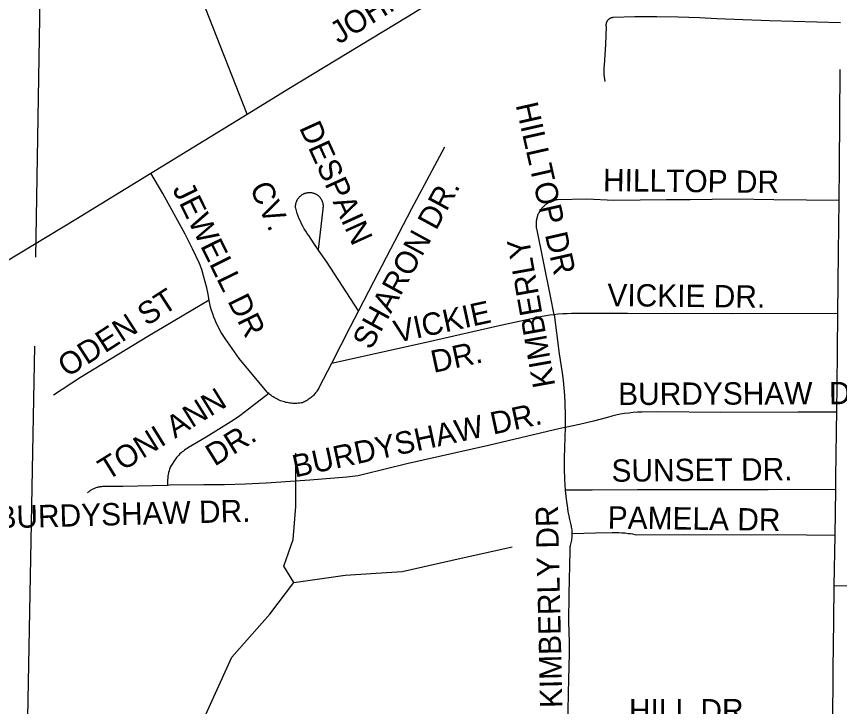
# Model space of a CAD drawing. Extents: x 1670563 to 1761545, y 515755 to 578944.
# Drawn here: x 1709691 to 1712453, y 555467 to 557782 of the extents above; entities that cross this region are included whole.
import ezdxf

# ---------------------------------------------------------------- set-up
doc = ezdxf.new("R2010")
doc.units = 0
for name, color, linetype in [('5_sectionlines', 7, 'Continuous'), ('SHP_LINE', 7, 'Continuous'), ('STREETCL', 7, 'Continuous'), ('STRNAMES', 7, 'Continuous')]:
    doc.layers.add(name, color=color, linetype=linetype)

msp = doc.modelspace()

# ---------------------------------------------------------------- linework, layer by layer
at = {"layer": '5_sectionlines'}
for points in [[(1709850.1, 565251.4), (1709805, 559985.3), (1709754.4, 556975)], [(1709751.6, 556676.8), (1709714.7, 554717.5), (1709673.8, 553019.6)]]:
    msp.add_lwpolyline(points, dxfattribs=at)
at = {"layer": 'SHP_LINE'}
for points in [[(1710622, 555883), (1710588, 555938), (1710619, 556028), (1710628, 556138), (1710628, 556178), (1710628, 556317)], [(1710622, 555883), (1710794, 555908), (1710985, 555920), (1711149, 555957), (1711355, 556003)], [(1708305, 554121), (1708360, 554204), (1708548, 554231), (1708875, 554244), (1709102, 554259), (1709133, 554699), (1709197, 554760), (1709401, 554779), (1709684, 554797), (1709881, 554868), (1710023, 554933), (1710112, 555010), (1710232, 555234), (1710414, 555633), (1710541, 555777), (1710622, 555883)]]:
    msp.add_lwpolyline(points, dxfattribs=at)
at = {"layer": 'STREETCL'}
for points in [[(1710465.6, 557454.8), (1710605.3, 557540.3), (1711001.7, 557781.3), (1711423.9, 558041.2), (1711655, 558181.5), (1712126.3, 558469.4), (1712308.9, 558580.2)], [(1710465.6, 557454.8), (1710312.7, 557842.8), (1710250.9, 558015.1)], [(1712456.1, 557761.2), (1712217.8, 557767.4), (1712041.7, 557774.9), (1711983.1, 557777.8), (1711911.4, 557780.5), (1711839.8, 557781.6), (1711766.4, 557780.9), (1711693.1, 557778.7), (1711692.2, 557778.6), (1711691.4, 557778.5), (1711690.5, 557778.4), (1711689.6, 557778.2), (1711688.8, 557778), (1711687.9, 557777.8), (1711687.1, 557777.6), (1711686.3, 557777.3), (1711685.5, 557777), (1711684.6, 557776.6), (1711683.8, 557776.3), (1711683.1, 557775.9), (1711682.3, 557775.5), (1711681.5, 557775), (1711680.8, 557774.6), (1711680.1, 557774.1), (1711679.4, 557773.6), (1711678.7, 557773), (1711678, 557772.4), (1711677.4, 557771.9), (1711676.7, 557771.2), (1711676.1, 557770.6), (1711675.5, 557770), (1711675, 557769.3), (1711674.4, 557768.6), (1711673.9, 557767.9), (1711673.4, 557767.2), (1711673, 557766.4), (1711672.5, 557765.7), (1711672.1, 557764.9), (1711671.7, 557764.1), (1711671.4, 557763.3), (1711671, 557762.5), (1711670.7, 557761.7), (1711670.5, 557760.9), (1711670.2, 557760), (1711670, 557759.2), (1711669.8, 557758.3), (1711669.6, 557757.5), (1711669.5, 557756.6), (1711669.4, 557755.7), (1711669.3, 557754.9), (1711669.3, 557754), (1711669.3, 557753.1), (1711669.3, 557752.2), (1711669.4, 557751.4), (1711669.4, 557750.5), (1711669.6, 557749.6), (1711669.7, 557748.8), (1711667.8, 557687.9), (1711663.1, 557619.6), (1711662.6, 557611.7), (1711662.3, 557603.8), (1711662.3, 557595.8), (1711662.6, 557587.9), (1711663.1, 557580), (1711663.9, 557572.2), (1711665, 557564.3)], [(1712451.6, 557165), (1712452.6, 557279.4), (1712455, 557604.6)], [(1710142, 557256.6), (1710465.6, 557454.8)], [(1711127.2, 557343.7), (1711016.7, 557136.6), (1710889.3, 556891.8), (1710838.8, 556795.1)], [(1708578.2, 556302.5), (1708991, 556554.4), (1709509.8, 556872.7), (1709889.6, 557102.1), (1710142, 557256.6)], [(1710337.5, 556829.6), (1710333.8, 556850.6), (1710329.4, 556871.5), (1710324.4, 556892.3), (1710318.8, 556912.8), (1710312.5, 556933.2), (1710305.6, 556953.4), (1710282.2, 557003), (1710257.5, 557051.9), (1710182.6, 557188.5), (1710142, 557256.6)], [(1710707, 556994.8), (1710689.8, 557019.7), (1710672.3, 557047.1), (1710666.8, 557054.7), (1710661.6, 557062.5), (1710656.7, 557070.5), (1710652.1, 557078.6), (1710647.8, 557086.9), (1710643.7, 557095.3), (1710640, 557103.9), (1710636.5, 557112.6), (1710633.4, 557121.4), (1710630.5, 557130.4), (1710628, 557139.4), (1710627.9, 557141), (1710627.8, 557142.6), (1710627.7, 557144.2), (1710627.7, 557145.8), (1710627.8, 557147.5), (1710627.9, 557149.1), (1710628.1, 557150.7), (1710628.3, 557152.3), (1710628.6, 557153.9), (1710629, 557155.5), (1710629.3, 557157.1), (1710629.8, 557158.6), (1710630.3, 557160.2), (1710630.9, 557161.7), (1710631.5, 557163.2), (1710632.1, 557164.7), (1710632.8, 557166.1), (1710633.6, 557167.6), (1710634.4, 557169), (1710635.3, 557170.3), (1710636.2, 557171.7), (1710637.1, 557173), (1710638.1, 557174.3), (1710639.1, 557175.5), (1710640.2, 557176.7), (1710641.3, 557177.9), (1710642.5, 557179.1), (1710643.7, 557180.1), (1710644.9, 557181.2), (1710646.2, 557182.2), (1710647.5, 557183.2), (1710648.8, 557184.1), (1710650.2, 557185), (1710651.6, 557185.8), (1710653, 557186.6), (1710654.5, 557187.3), (1710656, 557188), (1710657.5, 557188.6), (1710659, 557189.2), (1710660.5, 557189.7), (1710662.1, 557190.1), (1710663.6, 557190.6), (1710665.2, 557190.9), (1710666.8, 557191.2), (1710668.4, 557191.5), (1710670, 557191.7), (1710671.6, 557191.8), (1710673.3, 557191.9), (1710674.9, 557191.9), (1710676.5, 557191.9), (1710678.1, 557191.8), (1710679.7, 557191.7), (1710681.3, 557191.5), (1710682.9, 557191.2), (1710684.5, 557190.9), (1710686, 557190.5), (1710687.6, 557190), (1710689.1, 557189.5), (1710690.6, 557189), (1710692, 557188.4), (1710693.5, 557187.7), (1710694.9, 557187), (1710696.3, 557186.3), (1710697.7, 557185.5), (1710699, 557184.6), (1710700.3, 557183.8), (1710701.6, 557182.8), (1710702.9, 557181.8), (1710704.1, 557180.8), (1710705.2, 557179.8), (1710706.4, 557178.7), (1710707.5, 557177.5), (1710708.6, 557176.3), (1710709.6, 557175.1), (1710710.6, 557173.9), (1710711.5, 557172.6), (1710712.4, 557171.3), (1710713.2, 557169.9), (1710714, 557168.6), (1710714.8, 557167.2), (1710715.5, 557165.7), (1710716.1, 557164.3), (1710716.7, 557162.8), (1710717.3, 557161.3), (1710717.8, 557159.8), (1710718.2, 557158.3), (1710718.6, 557156.8), (1710719, 557155.2), (1710719.2, 557153.7), (1710719.5, 557152.1), (1710719.7, 557150.5), (1710719.8, 557148.9), (1710719.8, 557147.4), (1710719.9, 557145.8), (1710719.8, 557144.2), (1710719.7, 557142.6), (1710719.6, 557141), (1710719.4, 557139.4), (1710719.1, 557137.9), (1710718.8, 557136.3), (1710703.2, 557000.4)], [(1710703.2, 557000.4), (1710689.8, 557019.7), (1710672.3, 557047.1), (1710666.8, 557054.7), (1710661.6, 557062.5), (1710656.7, 557070.5), (1710652.1, 557078.6), (1710647.8, 557086.9), (1710643.7, 557095.3), (1710640, 557103.9), (1710636.5, 557112.6), (1710633.4, 557121.4), (1710630.5, 557130.4), (1710628, 557139.4), (1710627.9, 557141), (1710627.8, 557142.6), (1710627.7, 557144.2), (1710627.7, 557145.8), (1710627.8, 557147.5), (1710627.9, 557149.1), (1710628.1, 557150.7), (1710628.3, 557152.3), (1710628.6, 557153.9), (1710629, 557155.5), (1710629.3, 557157.1), (1710629.8, 557158.6), (1710630.3, 557160.2), (1710630.9, 557161.7), (1710631.5, 557163.2), (1710632.1, 557164.7), (1710632.8, 557166.1), (1710633.6, 557167.6), (1710634.4, 557169), (1710635.3, 557170.3), (1710636.2, 557171.7), (1710637.1, 557173), (1710638.1, 557174.3), (1710639.1, 557175.5), (1710640.2, 557176.7), (1710641.3, 557177.9), (1710642.5, 557179.1), (1710643.7, 557180.1), (1710644.9, 557181.2), (1710646.2, 557182.2), (1710647.5, 557183.2), (1710648.8, 557184.1), (1710650.2, 557185), (1710651.6, 557185.8), (1710653, 557186.6), (1710654.5, 557187.3), (1710656, 557188), (1710657.5, 557188.6), (1710659, 557189.2), (1710660.5, 557189.7), (1710662.1, 557190.1), (1710663.6, 557190.6), (1710665.2, 557190.9), (1710666.8, 557191.2), (1710668.4, 557191.5), (1710670, 557191.7), (1710671.6, 557191.8), (1710673.3, 557191.9), (1710674.9, 557191.9), (1710676.5, 557191.9), (1710678.1, 557191.8), (1710679.7, 557191.7), (1710681.3, 557191.5), (1710682.9, 557191.2), (1710684.5, 557190.9), (1710686, 557190.5), (1710687.6, 557190), (1710689.1, 557189.5), (1710690.6, 557189), (1710692, 557188.4), (1710693.5, 557187.7), (1710694.9, 557187), (1710696.3, 557186.3), (1710697.7, 557185.5), (1710699, 557184.6), (1710700.3, 557183.8), (1710701.6, 557182.8), (1710702.9, 557181.8), (1710704.1, 557180.8), (1710705.2, 557179.8), (1710706.4, 557178.7), (1710707.5, 557177.5), (1710708.6, 557176.3), (1710709.6, 557175.1), (1710710.6, 557173.9), (1710711.5, 557172.6), (1710712.4, 557171.3), (1710713.2, 557169.9), (1710714, 557168.6), (1710714.8, 557167.2), (1710715.5, 557165.7), (1710716.1, 557164.3), (1710716.7, 557162.8), (1710717.3, 557161.3), (1710717.8, 557159.8), (1710718.2, 557158.3), (1710718.6, 557156.8), (1710719, 557155.2), (1710719.2, 557153.7), (1710719.5, 557152.1), (1710719.7, 557150.5), (1710719.8, 557148.9), (1710719.8, 557147.4), (1710719.9, 557145.8), (1710719.8, 557144.2), (1710719.7, 557142.6), (1710719.6, 557141), (1710719.4, 557139.4), (1710719.1, 557137.9), (1710718.8, 557136.3), (1710703.2, 557000.4)], [(1712451.6, 557165), (1712232.4, 557167.6), (1712100.1, 557169.1), (1711951.4, 557167.6), (1711872.2, 557166.9), (1711696, 557165.4), (1711605.1, 557169), (1711508.1, 557167.5), (1711505.3, 557167.1), (1711502.5, 557166.7), (1711499.7, 557166.2), (1711497, 557165.5), (1711494.2, 557164.8), (1711491.5, 557164), (1711488.9, 557163.1), (1711486.2, 557162.1), (1711483.6, 557161), (1711481.1, 557159.8), (1711478.6, 557158.5), (1711476.1, 557157.2), (1711473.7, 557155.7), (1711471.3, 557154.2), (1711469, 557152.6), (1711466.7, 557150.9), (1711464.5, 557149.2), (1711462.4, 557147.3), (1711460.3, 557145.4), (1711458.3, 557143.5), (1711456.3, 557141.4), (1711454.5, 557139.3), (1711452.7, 557137.1), (1711450.9, 557134.9)], [(1712447.8, 556785.6), (1712450.1, 556991), (1712451.6, 557165)], [(1711450.9, 557134.9), (1711449.3, 557132.6), (1711447.7, 557130.3), (1711446.3, 557127.9), (1711444.9, 557125.4), (1711443.5, 557122.9), (1711442.3, 557120.4), (1711441.2, 557117.8), (1711440.1, 557115.2), (1711439.2, 557112.6), (1711438.3, 557109.9), (1711437.5, 557107.2), (1711436.8, 557104.4), (1711436.2, 557101.7), (1711435.7, 557098.9), (1711435.3, 557096.1), (1711435, 557093.3), (1711434.8, 557090.5), (1711434.7, 557087.7), (1711434.7, 557084.9), (1711434.8, 557082.1), (1711435, 557079.2), (1711435.2, 557076.4), (1711435.6, 557073.7), (1711436.1, 557070.9), (1711481.8, 556844.4), (1711494.6, 556781.9)], [(1710838.8, 556795.1), (1710731.2, 556959.9), (1710707, 556994.8)], [(1710337.3, 556830.6), (1710131.6, 556708.2), (1709906.1, 556570.6), (1709815, 556512.4)], [(1710537.4, 556517.5), (1710535, 556519.7), (1710532.6, 556522), (1710438.1, 556634.8), (1710390.8, 556702.4), (1710384.4, 556712), (1710378.4, 556721.9), (1710372.6, 556731.9), (1710367.3, 556742.2), (1710362.2, 556752.6), (1710357.6, 556763.2), (1710353.3, 556774), (1710349.4, 556784.9), (1710345.8, 556795.9), (1710342.6, 556807.1), (1710339.9, 556818.3), (1710337.5, 556829.6)], [(1710838.8, 556795.1), (1710810.8, 556741.4), (1710747.9, 556618.6)], [(1711494.6, 556781.9), (1711481.3, 556780.1), (1711468.1, 556777.9), (1711455, 556775.4), (1711311.1, 556744.1), (1711056.1, 556686.6), (1710747.9, 556618.6)], [(1712447.8, 556785.6), (1712090, 556784.8), (1711741.9, 556785.5), (1711553.9, 556785.5), (1711539, 556785.3), (1711524.2, 556784.6), (1711509.3, 556783.5), (1711494.6, 556781.9)], [(1711495.2, 556782), (1711512.2, 556650.7), (1711521.8, 556586.9), (1711525.2, 556561.5), (1711528, 556536.1), (1711530, 556510.5), (1711531.3, 556484.9), (1711532.4, 556444.1), (1711532.4, 556403.2)], [(1712440.6, 556195.9), (1712441.2, 556235.8), (1712445, 556539.4), (1712447.8, 556785.6)], [(1710747.9, 556618.6), (1710707, 556538.7), (1710705.3, 556535.4), (1710703.5, 556532.1), (1710701.5, 556528.9), (1710699.5, 556525.8), (1710697.3, 556522.7), (1710695, 556519.8), (1710692.7, 556516.9), (1710690.2, 556514.1), (1710687.6, 556511.3), (1710685, 556508.7), (1710682.2, 556506.2), (1710679.4, 556503.7), (1710676.5, 556501.4), (1710673.5, 556499.1), (1710670.4, 556497), (1710667.3, 556495), (1710664.1, 556493), (1710660.8, 556491.2), (1710657.5, 556489.5), (1710654.1, 556488), (1710650.6, 556486.5), (1710646, 556485.7), (1710641.4, 556485.1), (1710636.7, 556484.6), (1710632.1, 556484.4), (1710627.4, 556484.2), (1710622.7, 556484.3), (1710618.1, 556484.4), (1710613.4, 556484.8), (1710608.8, 556485.3), (1710604.2, 556486), (1710599.6, 556486.8), (1710595, 556487.8), (1710590.5, 556489), (1710586, 556490.3), (1710581.6, 556491.8), (1710577.2, 556493.4), (1710572.8, 556495.2), (1710568.6, 556497.1), (1710564.4, 556499.2), (1710560.3, 556501.4), (1710556.3, 556503.7), (1710552.3, 556506.2), (1710548.4, 556508.8), (1710544.7, 556511.6), (1710541, 556514.5), (1710537.4, 556517.5)], [(1710537.4, 556517.5), (1710470.1, 556464.8), (1710455.6, 556453.7), (1710440.7, 556443), (1710425.5, 556432.8), (1710410, 556422.9), (1710327.9, 556371.2), (1710268.2, 556336), (1710263.8, 556333.3), (1710259.5, 556330.5), (1710255.3, 556327.6), (1710251.2, 556324.5), (1710247.2, 556321.3), (1710243.3, 556318), (1710239.5, 556314.5), (1710235.9, 556310.9), (1710232.3, 556307.2), (1710228.9, 556303.4), (1710225.6, 556299.5), (1710206.5, 556269.9), (1710204.7, 556264), (1710203.1, 556258.1), (1710201.6, 556252.1), (1710200.4, 556246.1), (1710199.4, 556240), (1710198.6, 556233.9), (1710198, 556227.8), (1710197.7, 556221.6), (1710197.5, 556215.5), (1710197.6, 556209.3)], [(1712444, 556454.9), (1712314, 556454.9), (1712053.4, 556454.1), (1711842.3, 556455.6), (1711789.4, 556454.9), (1711774.8, 556454.4), (1711760.3, 556453.5), (1711745.8, 556452), (1711731.4, 556450.1), (1711717, 556447.6), (1711702.7, 556444.7), (1711688.6, 556441.3), (1711674.5, 556437.4), (1711627.5, 556424.4), (1711580.2, 556413), (1711532.4, 556403.2)], [(1711532.4, 556403.2), (1711515.5, 556400.1), (1711275.6, 556342.9), (1711001.2, 556281.1), (1710855.6, 556245.3), (1710846.5, 556243.1), (1710837.3, 556241.3), (1710828, 556239.8), (1710818.7, 556238.5), (1710809.4, 556237.6), (1710800.1, 556236.9), (1710675.3, 556227), (1710528.9, 556217.1), (1710459.1, 556213.3), (1710389.2, 556211.3), (1710319.3, 556211), (1710204.4, 556209.5), (1710197.6, 556209.3)], [(1711532.4, 556403.2), (1711531.7, 556369.6), (1711530.3, 556336.1), (1711529, 556300.5), (1711529, 556264.8), (1711530.2, 556229.2), (1711532.7, 556193.6)], [(1710197.6, 556209.3), (1710048.1, 556205.7), (1709981.9, 556204.9), (1709979.2, 556204.9), (1709976.5, 556204.7), (1709973.7, 556204.4), (1709971, 556204.1), (1709968.3, 556203.6), (1709965.6, 556203.1), (1709962.9, 556202.4), (1709960.3, 556201.7), (1709957.7, 556200.9), (1709955.1, 556200), (1709952.5, 556199), (1709950, 556197.9), (1709947.5, 556196.7), (1709945.1, 556195.4), (1709942.7, 556194.1), (1709940.4, 556192.7), (1709938.1, 556191.2), (1709935.8, 556189.6), (1709933.6, 556187.9), (1709931.5, 556186.2), (1709929.4, 556184.4)], [(1712440.6, 556195.9), (1712213.8, 556193.8), (1712023.3, 556194.3), (1711775.2, 556194.3), (1711623.2, 556193), (1711532.7, 556193.6)], [(1712438.2, 556042.7), (1712440.6, 556195.9)], [(1711532.7, 556193.6), (1711535.8, 556163.4), (1711539.8, 556133.3), (1711541.9, 556120.2), (1711544.4, 556107.1), (1711547.2, 556094.2), (1711550.5, 556081.3), (1711551.5, 556077.2), (1711552.4, 556073), (1711553.1, 556068.9), (1711553.8, 556064.7), (1711554.3, 556060.5), (1711554.6, 556056.3), (1711554.9, 556052.1), (1711555, 556047.9)], [(1711555, 556047.9), (1711554.9, 556043.4), (1711554.8, 556038.9), (1711554.4, 556034.4), (1711554, 556029.9), (1711553.3, 556025.5), (1711552.6, 556021), (1711551.7, 556016.6), (1711550.6, 556012.3), (1711549.4, 556007.9), (1711549, 556006.7), (1711548.7, 556005.4), (1711548.5, 556004.1), (1711548.2, 556002.9), (1711548.1, 556001.6), (1711547.9, 556000.3), (1711547.8, 555999), (1711547.8, 555997.7), (1711547.8, 555996.4), (1711547.8, 555995.1), (1711547.9, 555993.8), (1711548, 555992.5), (1711548.1, 555991.2), (1711548.3, 555989.9), (1711545.1, 555844.6), (1711544.1, 555750), (1711546.2, 555684.7), (1711546.2, 555646.5), (1711542, 555513.6), (1711540.2, 555388.1)], [(1711556.1, 556047.9), (1711633.8, 556049.7), (1711690.4, 556051), (1711701.2, 556051.1), (1711712, 556050.9), (1711722.8, 556050.3), (1711733.6, 556049.5), (1711744.3, 556048.3), (1711751.5, 556047.3), (1711758.6, 556046.1), (1711765.7, 556044.6), (1711772.7, 556042.9), (1711933.1, 556044.3), (1712152.9, 556042.9), (1712246, 556044.3), (1712438.2, 556042.7)], [(1712435.5, 555872.5), (1712438.2, 556042.7)], [(1712430.6, 555400.9), (1712432.4, 555592.2), (1712433.6, 555755.1), (1712435.5, 555872.5)], [(1712435.5, 555872.5), (1712882.7, 555875), (1713269.1, 555875.8), (1713333.4, 555876.1)]]:
    msp.add_lwpolyline(points, dxfattribs=at)

# ---------------------------------------------------------------- texts
at = {"layer": 'STRNAMES'}
for s, rotation, p in [('JOHNSON AVE (HWY 49)', 31.6258, (1710772.8, 557687.9)), ('HILLTOP DR', 282.7171, (1711365.9, 557485.8)), ('DESPAIN', 294.435, (1710638.5, 557409.5)), ('HILLTOP DR', 359.3597, (1711659.2, 557196.4)), ('JEWELL DR', 296.2934, (1710212.9, 557202.9)), (' CV.', 294.435, (1710460.8, 557233.6)), ('SHARON DR.', 61.4229, (1710880.7, 556660.7)), ('KIMBERLY', 100.142, (1711499.4, 556544)), ('VICKIE DR.', 359.3597, (1711674, 556810.7)), ('ODEN ST', 32.8194, (1709861.1, 556569.8)), ('VICKIE ', 12.2044, (1710966.4, 556687.1)), ('DR.', 12.2044, (1711090.8, 556586.2)), ('BURDYSHAW  DR.', 0.2227, (1711710.5, 556478.6)), ('TONI ANN ', 31.864, (1709995.4, 556223.8)), ('BURDYSHAW DR.', 12.2044, (1710625.9, 556235.5)), ('DR.', 31.864, (1710355.9, 556271.5)), ('SUNSET DR.', 0.5227, (1711688.3, 556221.2)), ('BURDYSHAW DR.', 1.5227, (1709624.8, 556064.6)), ('KIMBERLY DR', 91.3131, (1711523.5, 555463)), ('PAMELA DR', 359.1965, (1711674.9, 556064.4)), ('HILL DR', 0.0186, (1711746.7, 555417.2))]:
    msp.add_text(s, height=75, rotation=rotation, dxfattribs=at).set_placement(p)

doc.saveas('drawing.dxf')
